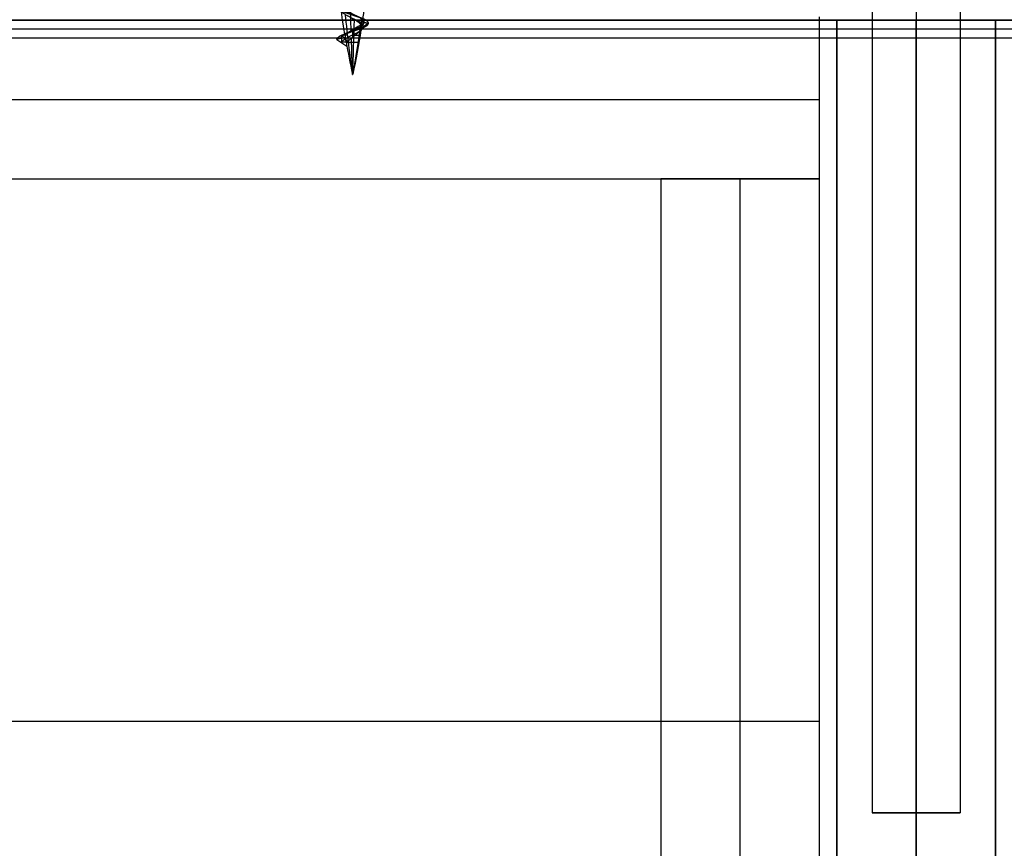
# Model space of a CAD drawing. Header units: millimetres. Extents: x -646 to 654, y -203 to 198.
# Tile 505 of 656: x -47 to 9, y 87 to 134. Entities that reach past the tile are written whole.
import ezdxf

# ---------------------------------------------------------------- set-up
doc = ezdxf.new("R2010")
doc.units = ezdxf.units.MM
doc.layers.add('Default', color=7, linetype='Continuous', true_color=0x000000)
doc.layers.add('Screw', color=7, linetype='Continuous', true_color=0xffffff)

msp = doc.modelspace()

# ---------------------------------------------------------------- linework, layer by layer
at = {"layer": 'Default'}
for p, q in [((652.616, 134.34, 772.822), (-645.384, 134.34, 772.822)), ((-645.384, 134.34, 1170.822), (652.616, 134.34, 1170.822)), ((652.616, 134.34, 971.822), (-645.384, 134.34, 971.822)), ((-73.935, 134.34, 880.822), (81.166, 134.34, 880.822)), ((-0.884, 134.34, 824.322), (8.116, 134.34, 824.322)), ((-0.884, -195.66, 824.322), (-0.884, 134.34, 824.322)), ((3.616, 134.34, 772.822), (3.616, 134.34, 773.322)), ((3.616, 134.34, 778.322), (3.616, 134.34, 1170.822)), ((3.616, 134.34, 876.822), (3.616, 134.34, 778.322)), ((3.616, 134.34, 773.322), (3.616, 134.34, 771.822)), ((3.616, -195.66, 876.822), (3.616, 134.34, 876.822)), ((3.616, 134.34, 771.822), (3.616, -195.66, 771.822)), ((3.616, 134.34, 876.822), (3.616, 134.34, 884.822)), ((3.616, -194.66, 876.822), (3.616, 134.34, 876.822)), ((3.616, 133.34, 885.822), (3.616, 134.34, 884.822)), ((8.116, -195.66, 824.322), (8.116, 134.34, 824.322)), ((652.616, 133.84, 885.322), (-645.384, 133.84, 885.322)), ((3.616, -194.66, 885.822), (3.616, 133.34, 885.822)), ((-636.384, 129.84, 780.822), (-1.884, 129.84, 780.822)), ((-636.384, 129.84, 873.822), (-1.884, 129.84, 873.822)), ((-6.384, -188.16, 780.822), (-6.384, 125.34, 780.822)), ((-6.384, -188.16, 873.822), (-6.384, 125.34, 873.822)), ((1.116, 89.34, 775.822), (6.116, 89.34, 775.822)), ((3.616, 89.34, 773.322), (3.616, 89.34, 778.322))]:
    msp.add_line(p, q, dxfattribs=at)
for points in [[(1.116, 147.34, 775.822), (1.116, 140.84, 775.822), (1.116, 134.34, 775.822)], [(3.616, 147.34, 778.322), (3.616, 140.84, 778.322), (3.616, 134.34, 778.322)], [(3.616, 147.34, 773.322), (3.616, 140.84, 773.322), (3.616, 134.34, 773.322)], [(6.116, 147.34, 775.822), (6.116, 140.84, 775.822), (6.116, 134.34, 775.822)], [(3.616, 135.34, 1171.822), (3.616, 134.84, 1171.322), (3.616, 134.34, 1170.822)], [(3.616, 135.34, 771.822), (3.616, 134.84, 772.322), (3.616, 134.34, 772.822)], [(652.616, 134.34, 884.822), (3.616, 134.34, 884.822), (-645.384, 134.34, 884.822)], [(-645.384, 134.34, 876.822), (3.616, 134.34, 876.822), (652.616, 134.34, 876.822)], [(-1.884, 134.34, 771.822), (-319.134, 134.34, 771.822), (-636.384, 134.34, 771.822)], [(-1.884, 134.34, 780.822), (-319.134, 134.34, 780.822), (-636.384, 134.34, 780.822)], [(-1.884, 134.34, 780.822), (-319.134, 134.34, 780.822), (-636.384, 134.34, 780.822)], [(-1.884, 134.34, 873.822), (-319.134, 134.34, 873.822), (-636.384, 134.34, 873.822)], [(-1.884, 134.34, 827.322), (-319.134, 134.34, 827.322), (-636.384, 134.34, 827.322)], [(-1.884, 134.34, 776.322), (-61.884, 134.34, 776.322), (-121.884, 134.34, 776.322)], [(-1.884, 94.531, 771.822), (-1.884, 114.531, 771.822), (-1.884, 134.531, 771.822)], [(-1.884, 94.531, 780.822), (-1.884, 114.531, 780.822), (-1.884, 134.531, 780.822)], [(-1.884, 94.531, 776.322), (-1.884, 114.531, 776.322), (-1.884, 134.531, 776.322)], [(-1.884, 134.34, 771.822), (-1.884, 134.34, 776.322), (-1.884, 134.34, 780.822)], [(-1.884, -187.16, 771.822), (-1.884, -26.41, 771.822), (-1.884, 134.34, 771.822)], [(-1.884, -187.16, 780.822), (-1.884, -26.41, 780.822), (-1.884, 134.34, 780.822)], [(-1.884, -187.16, 776.322), (-1.884, -26.41, 776.322), (-1.884, 134.34, 776.322)], [(-1.884, 125.34, 780.822), (-1.884, 129.84, 780.822), (-1.884, 134.34, 780.822)], [(-1.884, 134.34, 780.822), (-1.884, 134.34, 827.322), (-1.884, 134.34, 873.822)], [(-1.884, 125.34, 873.822), (-1.884, 129.84, 873.822), (-1.884, 134.34, 873.822)], [(-1.884, 125.34, 827.322), (-1.884, 129.84, 827.322), (-1.884, 134.34, 827.322)], [(-0.884, 134.34, 876.822), (-0.884, 134.34, 824.322), (-0.884, 134.34, 771.822)], [(8.116, 134.34, 876.822), (3.616, 134.34, 876.822), (-0.884, 134.34, 876.822)], [(-0.884, 134.34, 771.822), (3.616, 134.34, 771.822), (8.116, 134.34, 771.822)], [(-0.884, -195.66, 876.822), (-0.884, -30.66, 876.822), (-0.884, 134.34, 876.822)], [(-0.884, 134.34, 771.822), (-0.884, -30.66, 771.822), (-0.884, -195.66, 771.822)], [(1.116, 134.34, 775.822), (1.116, 111.84, 775.822), (1.116, 89.34, 775.822)], [(3.616, 134.34, 778.322), (3.616, 111.84, 778.322), (3.616, 89.34, 778.322)], [(3.616, 134.34, 773.322), (3.616, 111.84, 773.322), (3.616, 89.34, 773.322)], [(6.116, 134.34, 775.822), (6.116, 111.84, 775.822), (6.116, 89.34, 775.822)], [(8.116, 134.34, 771.822), (8.116, 134.34, 824.322), (8.116, 134.34, 876.822)], [(8.116, 134.34, 876.822), (8.116, -30.66, 876.822), (8.116, -195.66, 876.822)], [(8.116, -195.66, 771.822), (8.116, -30.66, 771.822), (8.116, 134.34, 771.822)], [(-645.384, 133.34, 885.822), (3.616, 133.34, 885.822), (652.616, 133.34, 885.822)], [(-1.884, 129.84, 780.822), (-1.884, 129.84, 827.322), (-1.884, 129.84, 873.822)], [(-636.384, 125.34, 780.822), (-319.134, 125.34, 780.822), (-1.884, 125.34, 780.822)], [(-636.384, 125.34, 873.822), (-319.134, 125.34, 873.822), (-1.884, 125.34, 873.822)], [(-636.384, 125.34, 827.322), (-319.134, 125.34, 827.322), (-1.884, 125.34, 827.322)], [(-1.884, 125.34, 780.822), (-6.384, 125.34, 780.822), (-10.884, 125.34, 780.822)], [(-10.884, 125.34, 780.822), (-10.884, 125.34, 827.322), (-10.884, 125.34, 873.822)], [(-1.884, 125.34, 873.822), (-6.384, 125.34, 873.822), (-10.884, 125.34, 873.822)], [(-10.884, 125.34, 780.822), (-10.884, -31.41, 780.822), (-10.884, -188.16, 780.822)], [(-10.884, 125.34, 873.822), (-10.884, -31.41, 873.822), (-10.884, -188.16, 873.822)], [(-1.884, 125.34, 827.322), (-6.384, 125.34, 827.322), (-10.884, 125.34, 827.322)], [(-10.884, 125.34, 827.322), (-10.884, -31.41, 827.322), (-10.884, -188.16, 827.322)], [(-6.384, 125.34, 780.822), (-6.384, 125.34, 827.322), (-6.384, 125.34, 873.822)], [(-1.884, 125.34, 780.822), (-1.884, 125.34, 827.322), (-1.884, 125.34, 873.822)], [(-1.884, -187.16, 780.822), (-1.884, -30.91, 780.822), (-1.884, 125.34, 780.822)], [(-1.884, -187.16, 873.822), (-1.884, -30.91, 873.822), (-1.884, 125.34, 873.822)], [(-1.884, -187.16, 827.322), (-1.884, -30.91, 827.322), (-1.884, 125.34, 827.322)], [(-1.884, 125.34, 780.822), (-1.884, 125.34, 827.322), (-1.884, 125.34, 873.822)], [(-1.884, 94.531, 771.822), (-319.134, 94.531, 771.822), (-636.384, 94.531, 771.822)], [(-1.884, 94.531, 780.822), (-250.634, 94.531, 780.822), (-499.384, 94.531, 780.822)], [(-1.884, 94.531, 771.822), (-1.884, 94.531, 776.322), (-1.884, 94.531, 780.822)]]:
    msp.add_open_spline(points, degree=2, dxfattribs=at)
for points, knots in [([(6.116, 134.34, 775.822), (6.116, 134.34, 778.322), (3.616, 134.34, 778.322), (1.116, 134.34, 778.322), (1.116, 134.34, 775.822), (1.116, 134.34, 773.322), (3.616, 134.34, 773.322), (6.116, 134.34, 773.322), (6.116, 134.34, 775.822)], [0, 0, 0, 3.926991, 3.926991, 7.853982, 7.853982, 11.780972, 11.780972, 15.707963, 15.707963, 15.707963]), ([(6.116, 134.34, 775.822), (6.116, 134.34, 773.322), (3.616, 134.34, 773.322), (1.116, 134.34, 773.322), (1.116, 134.34, 775.822), (1.116, 134.34, 778.322), (3.616, 134.34, 778.322), (6.116, 134.34, 778.322), (6.116, 134.34, 775.822)], [-15.707963, -15.707963, -15.707963, -11.780972, -11.780972, -7.853982, -7.853982, -3.926991, -3.926991, 0, 0, 0]), ([(6.116, 89.34, 775.822), (6.116, 89.34, 778.322), (3.616, 89.34, 778.322), (1.116, 89.34, 778.322), (1.116, 89.34, 775.822), (1.116, 89.34, 773.322), (3.616, 89.34, 773.322), (6.116, 89.34, 773.322), (6.116, 89.34, 775.822)], [0, 0, 0, 3.926991, 3.926991, 7.853982, 7.853982, 11.780972, 11.780972, 15.707963, 15.707963, 15.707963])]:
    msp.add_rational_spline(points, [1, 0.707106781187, 1, 0.707106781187, 1, 0.707106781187, 1, 0.707106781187, 1], degree=2, knots=knots, dxfattribs=at)
at = {"layer": 'Screw', "color": 7, "true_color": 0xffffff}
for p, q in [((-28.804, 133.358, 778.822), (-29.28, 133.252, 778.822)), ((-29.28, 133.252, 778.822), (-28.714, 132.861, 778.822)), ((-29.074, 133.109, 778.822), (-28.76, 133.109, 778.822)), ((-28.997, 133.056, 778.822), (-28.997, 133.315, 778.822)), ((-28.395, 131.259, 778.826), (-28.396, 131.268, 778.827)), ((-28.394, 131.259, 778.817), (-28.395, 131.268, 778.816)), ((-28.395, 131.259, 778.822), (-28.373, 131.259, 778.822)), ((-28.386, 131.259, 778.811), (-28.387, 131.268, 778.81)), ((-28.384, 131.259, 778.811), (-28.384, 131.259, 778.833)), ((-28.382, 131.259, 778.833), (-28.382, 131.268, 778.835)), ((-28.377, 131.259, 778.814), (-28.376, 131.268, 778.812)), ((-28.373, 131.259, 778.822), (-28.371, 131.268, 778.822))]:
    msp.add_line(p, q, dxfattribs=at)
at = {"layer": 'Screw', "color": 7, "true_color": 0xffffff, "extrusion": (0.984564, 9.33495e-14, -0.175023)}
for start, end in [(260.32112, 261.77536), (258, 259.92855)]:
    msp.add_arc((144.226, 822.786, -164.258), 62.328, start, end, dxfattribs=at)
at = {"layer": 'Screw', "color": 7, "true_color": 0xffffff, "extrusion": (-0.326888, 3.0996e-14, -0.945063)}
msp.add_arc((-144.226, 342.366, -726.758), 62.328, 277.87323, 279.30429, dxfattribs=at)
at = {"layer": 'Screw', "color": 7, "true_color": 0xffffff, "extrusion": (0.018848, -1.78546e-15, 0.999822)}
msp.add_arc((144.226, -17.894, 778.149), 62.328, 98.57845, 102, dxfattribs=at)
at = {"layer": 'Screw', "color": 7, "true_color": 0xffffff, "extrusion": (-0.772512, -9.33495e-14, -0.635)}
msp.add_arc((-144.226, 558.72, -472.625), 62.328, 78, 81.15889, dxfattribs=at)
at = {"layer": 'Screw', "color": 7, "true_color": 0xffffff, "extrusion": (-0.984564, -9.33495e-14, 0.175023)}
msp.add_arc((-144.226, 700.879, 164.258), 62.328, 78, 80.89587, dxfattribs=at)
at = {"layer": 'Screw', "color": 7, "true_color": 0xffffff, "extrusion": (-0.506335, -9.33495e-14, 0.862337)}
msp.add_arc((-144.226, 308.915, 685.979), 62.328, 78, 80.63153, dxfattribs=at)
at = {"layer": 'Screw', "color": 7, "true_color": 0xffffff, "extrusion": (-0.326888, 3.09613e-14, -0.945063)}
msp.add_arc((-144.226, 342.366, -726.758), 62.328, 279.63402, 282, dxfattribs=at)
at = {"layer": 'Screw', "color": 7, "true_color": 0xffffff, "extrusion": (0, 1, 0)}
for centre, radius, start, end in [((28.384, 778.822, 133.471), 0.44, 336.5472, 1.08), ((28.384, 778.822, 133.093), 0.373, 1.08, 199.08), ((28.384, 778.822, 133.471), 0.44, 199.08, 255.1887), ((28.384, 778.822, 131.263), 0.012, 180, 19.8), ((28.384, 778.822, 131.263), 0.012, 19.8, 180)]:
    msp.add_arc(centre, radius, start, end, dxfattribs=at)
at = {"layer": 'Screw', "color": 7, "true_color": 0xffffff}
msp.add_arc((32.569, 144.226, 778.822), 62.328, 190.04253, 190.50624, dxfattribs=at)
at = {"layer": 'Screw', "color": 7, "true_color": 0xffffff, "extrusion": (0, -1, 0)}
for centre, radius, start, end in [((-28.384, 778.822, -131.268), 0.0129, 178.92, 340.92), ((-28.384, 778.822, -131.268), 0.0129, 160.2, 178.92), ((-28.384, 778.822, -131.268), 0.0129, 0, 160.2), ((-28.384, 778.822, -131.259), 0.0111, 160.2, 0), ((-28.384, 778.822, -131.259), 0.0111, 0, 160.2), ((-28.384, 778.822, -131.268), 0.0129, 340.92, 0)]:
    msp.add_arc(centre, radius, start, end, dxfattribs=at)
at = {"layer": 'Screw', "color": 7, "true_color": 0xffffff}
for points, weights, knots in [([(-29.28, 133.252, 778.822), (-29.28, 133.404, 778.305), (-28.832, 133.557, 778.046), (-28.384, 133.71, 777.788), (-27.936, 133.863, 778.046), (-27.489, 134.015, 778.305), (-27.489, 134.168, 778.822), (-27.489, 134.321, 779.339), (-27.936, 134.474, 779.598), (-28.384, 134.626, 779.857), (-28.832, 134.779, 779.598), (-29.28, 134.932, 779.339), (-29.28, 135.085, 778.822)], [1, 0.866025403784, 1, 0.866025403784, 1, 0.866025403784, 1, 0.866025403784, 1, 0.866025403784, 1, 0.866025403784, 1], [0, 0, 0, 0.166667, 0.166667, 0.333333, 0.333333, 0.5, 0.5, 0.666667, 0.666667, 0.833333, 0.833333, 1, 1, 1]), ([(-29.04, 133.305, 778.822), (-29.04, 133.458, 778.444), (-28.712, 133.611, 778.255), (-28.384, 133.763, 778.065), (-28.057, 133.916, 778.255), (-27.729, 134.069, 778.444), (-27.729, 134.222, 778.822), (-27.729, 134.374, 779.201), (-28.057, 134.527, 779.39), (-28.32, 134.65, 779.542), (-28.607, 134.784, 779.439)], [1, 0.866025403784, 1, 0.866025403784, 1, 0.866025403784, 1, 0.866025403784, 1, 0.889248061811, 0.961605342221], [0, 0, 0, 0.1666667, 0.1666667, 0.3333333, 0.3333333, 0.5, 0.5, 0.6666667, 0.6666667, 0.804444, 0.804444, 0.804444])]:
    msp.add_rational_spline(points, weights, degree=2, knots=knots, dxfattribs=at)
for points, knots in [([(-29.091, 135.122, 778.836), (-29.085, 135.094, 778.912), (-29.066, 135.063, 778.988), (-29.004, 134.997, 779.131), (-28.959, 134.962, 779.2), (-28.846, 134.892, 779.318), (-28.776, 134.857, 779.368), (-28.625, 134.792, 779.439), (-28.543, 134.756, 779.459), (-28.387, 134.685, 779.467), (-28.31, 134.649, 779.457), (-28.162, 134.579, 779.41), (-28.09, 134.545, 779.372), (-27.969, 134.477, 779.273), (-27.92, 134.44, 779.212), (-27.85, 134.368, 779.084), (-27.827, 134.332, 779.014), (-27.808, 134.261, 778.869), (-27.813, 134.228, 778.791), (-27.839, 134.178, 778.693), (-27.849, 134.164, 778.666), (-27.86, 134.149, 778.641)], [0.0035642, 0.0035642, 0.0035642, 0.0035642, 0.0652627, 0.0652627, 0.1310071, 0.1310071, 0.1990783, 0.1990783, 0.265971, 0.265971, 0.3288149, 0.3288149, 0.3938542, 0.3938542, 0.4568098, 0.4568098, 0.5170571, 0.5170571, 0.5789705, 0.5789705, 0.6025161, 0.6025161, 0.6025161, 0.6025161]), ([(-27.916, 133.795, 778.66), (-27.909, 133.806, 778.675), (-27.903, 133.817, 778.69), (-27.875, 133.87, 778.766), (-27.865, 133.913, 778.834), (-27.87, 133.997, 778.968), (-27.887, 134.04, 779.036), (-27.946, 134.123, 779.162), (-27.988, 134.165, 779.22), (-28.092, 134.248, 779.317), (-28.155, 134.289, 779.357), (-28.291, 134.371, 779.41), (-28.366, 134.412, 779.424), (-28.516, 134.493, 779.423), (-28.592, 134.534, 779.408), (-28.735, 134.614, 779.35), (-28.803, 134.654, 779.307), (-28.917, 134.735, 779.2), (-28.965, 134.778, 779.134), (-29.034, 134.856, 778.992), (-29.055, 134.894, 778.914), (-29.062, 134.929, 778.835)], [0.0359002, 0.0359002, 0.0359002, 0.0359002, 0.03728194, 0.03728194, 0.042918, 0.042918, 0.04869105, 0.04869105, 0.05453393, 0.05453393, 0.06051555, 0.06051555, 0.06657532, 0.06657532, 0.07276908, 0.07276908, 0.0790522, 0.0790522, 0.08547717, 0.08547717, 0.09171949, 0.09171949, 0.09171949, 0.09171949]), ([(-28.997, 133.056, 778.822), (-28.997, 133.133, 778.661), (-28.931, 133.209, 778.502), (-28.704, 133.362, 778.275), (-28.545, 133.438, 778.209), (-28.224, 133.591, 778.209), (-28.064, 133.667, 778.275), (-27.838, 133.82, 778.502), (-27.771, 133.897, 778.662), (-27.771, 134.049, 778.983), (-27.838, 134.126, 779.142), (-28.064, 134.279, 779.369), (-28.224, 134.355, 779.435), (-28.437, 134.457, 779.435), (-28.49, 134.482, 779.428), (-28.542, 134.507, 779.414)], [0, 0, 0, 0, 0.947774, 0.947774, 1.895547, 1.895547, 2.843321, 2.843321, 3.791094, 3.791094, 4.738868, 4.738868, 5.686641, 5.686641, 6.000094, 6.000094, 6.000094, 6.000094]), ([(-27.86, 134.149, 778.641), (-27.877, 134.128, 778.603), (-27.898, 134.105, 778.567), (-27.964, 134.047, 778.48), (-28.015, 134.01, 778.434), (-28.132, 133.939, 778.362), (-28.201, 133.905, 778.337), (-28.33, 133.831, 778.319), (-28.393, 133.794, 778.323), (-28.515, 133.72, 778.353), (-28.575, 133.682, 778.381), (-28.678, 133.612, 778.457), (-28.721, 133.573, 778.506), (-28.778, 133.498, 778.607), (-28.795, 133.461, 778.661), (-28.808, 133.402, 778.751), (-28.808, 133.379, 778.786), (-28.804, 133.358, 778.822)], [0.6025161, 0.6025161, 0.6025161, 0.6025161, 0.6376367, 0.6376367, 0.695451, 0.695451, 0.7540424, 0.7540424, 0.8082466, 0.8082466, 0.8637674, 0.8637674, 0.9186339, 0.9186339, 0.9683673, 0.9683673, 1, 1, 1, 1]), ([(-28.714, 132.861, 778.822), (-28.724, 132.912, 778.772), (-28.721, 132.963, 778.718), (-28.692, 133.06, 778.616), (-28.665, 133.108, 778.567), (-28.592, 133.203, 778.485), (-28.545, 133.25, 778.451), (-28.441, 133.341, 778.405), (-28.382, 133.387, 778.393), (-28.264, 133.477, 778.394), (-28.203, 133.522, 778.407), (-28.092, 133.61, 778.457), (-28.04, 133.654, 778.494), (-27.965, 133.73, 778.575), (-27.937, 133.763, 778.616), (-27.916, 133.795, 778.66)], [0, 0, 0, 0, 0.00517405, 0.00517405, 0.01034873, 0.01034873, 0.01558777, 0.01558777, 0.02087104, 0.02087104, 0.02626269, 0.02626269, 0.03170822, 0.03170822, 0.0359002, 0.0359002, 0.0359002, 0.0359002])]:
    msp.add_open_spline(points, degree=3, knots=knots, dxfattribs=at)
for points in [[(-27.751, 134.397, 779.456), (-27.871, 134.281, 779.336), (-27.99, 134.164, 779.216)], [(-27.815, 134.241, 778.822), (-27.652, 134.204, 778.822), (-27.489, 134.168, 778.822)], [(-28.62, 133.652, 778.414), (-28.726, 133.604, 778.23), (-28.832, 133.557, 778.046)], [(-28.384, 133.71, 777.926), (-28.384, 133.547, 778.162), (-28.384, 133.385, 778.397)], [(-28.124, 133.946, 778.371), (-28.03, 133.904, 778.209), (-27.936, 133.863, 778.046)], [(-27.751, 133.939, 778.189), (-27.901, 133.792, 778.339), (-28.052, 133.645, 778.49)], [(-27.489, 134.168, 778.822), (-27.679, 134.037, 778.822), (-27.87, 133.905, 778.822)], [(-29.018, 133.481, 778.189), (-28.835, 133.302, 778.372), (-28.652, 133.124, 778.555)]]:
    msp.add_open_spline(points, degree=2, dxfattribs=at)

doc.saveas('drawing.dxf')
